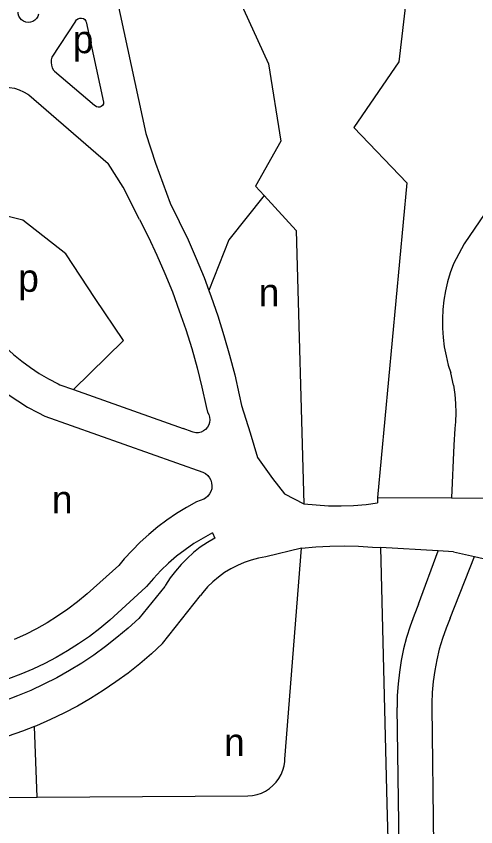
# Model space of a CAD drawing. Extents: x 159675 to 162108, y 386471 to 388472.
# Drawn here: x 160940.4 to 161006.6, y 388018 to 388134.8 of the extents above; entities that cross this region are included whole.
import ezdxf

# ---------------------------------------------------------------- set-up
doc = ezdxf.new("R2010")
doc.units = 0
doc.layers.add('BLT_Basislijn', color=7, linetype='Continuous')
doc.layers.add('BLT_Centroide', color=7, linetype='Continuous')

msp = doc.modelspace()

# ---------------------------------------------------------------- linework, layer by layer
at = {"layer": 'BLT_Basislijn'}
for p, q in [((160954.4, 388139.6), (160959.06, 388117.91)), ((160948.92, 388134.08), (160945.53, 388128.93)), ((160950.48, 388134.03), (160952.98, 388122.42)), ((160945.87, 388126.91), (160951.65, 388121.99)), ((160942.18, 388123.49), (160953.61, 388113.58)), ((161014.42, 388115.99), (161004.98, 388102)), ((160996.7, 388110.82), (160992.48, 388065.46)), ((160974.89, 388110.33), (160976.1, 388109)), ((161004.98, 388102), (161003.41, 388099.11)), ((161003.4, 388081.63), (161003.02, 388083.43)), ((160946.67, 388081.7), (160948.61, 388081.02)), ((160948.61, 388081.02), (160964.43, 388075.42)), ((160944.52, 388077.19), (160967.3, 388069.1)), ((160965.73, 388074.9), (160964.43, 388075.42)), ((161003.62, 388075.41), (161003.48, 388072.98)), ((161003.48, 388072.98), (161003.15, 388065.41)), ((160967.4, 388065.22), (160966.38, 388064.81)), ((160992.48, 388065.46), (160992.47, 388064.67)), ((160992.48, 388065.46), (161003.15, 388065.41)), ((161003.15, 388065.41), (161008.15, 388065.38)), ((160968.66, 388060.37), (160969, 388059.62)), ((160981.52, 388058.16), (160976.35, 388056.89)), ((160979.12, 388027.74), (160981.52, 388058.16)), ((160992.88, 388058.23), (160993.79, 388021.31)), ((161001.19, 388057.77), (160992.88, 388058.23)), ((160998.38, 388050.1), (161001.19, 388057.77)), ((161003.44, 388057.65), (161001.19, 388057.77)), ((161002.94, 388048.05), (161006.45, 388056.94)), ((161003.44, 388057.65), (161006.45, 388056.94)), ((161006.45, 388056.94), (161017.67, 388054.32)), ((160955.18, 388055.67), (160950.59, 388051.57)), ((160959.07, 388052.54), (160953.87, 388047.79)), ((160961.79, 388052.63), (160958.03, 388048.03)), ((160961.48, 388044.4), (160966.92, 388051.33)), ((160995.79, 387998.41), (160995.3, 388035.2)), ((161000.3, 388035.24), (161000.76, 387998.87)), ((160943.37, 388022.28), (160943, 388032.45)), ((160943.37, 388022.28), (160973.79, 388022.46))]:
    msp.add_line(p, q, dxfattribs=at)
for points in [[(160997.97, 388164.94), (160997.77, 388160.07), (160995.29, 388158.31), (160993.39, 388154.89), (160997.12, 388149.87), (160997.43, 388144.35), (160995.53, 388128.26), (160989.03, 388118.77), (160996.7, 388110.82)], [(160972.37, 388137.58), (160976.74, 388127.95), (160978.53, 388116.8), (160974.89, 388110.33)], [(160943.6, 388135.09), (160943.49, 388134.77), (160943.31, 388134.47), (160943.07, 388134.23), (160942.77, 388134.05), (160942.45, 388133.94), (160942.1, 388133.91), (160941.76, 388133.96), (160941.44, 388134.08), (160941.15, 388134.28), (160940.92, 388134.54), (160940.76, 388134.84), (160940.66, 388135.17), (160940.64, 388135.39)], [(160948.92, 388134.08), (160949.07, 388134.29), (160949.28, 388134.45), (160949.53, 388134.53), (160949.79, 388134.54), (160950.05, 388134.47), (160950.27, 388134.33), (160950.43, 388134.12), (160950.48, 388134.03)], [(160945.53, 388128.93), (160945.42, 388128.55), (160945.39, 388128.15), (160945.44, 388127.76), (160945.56, 388127.38), (160945.76, 388127.04), (160945.87, 388126.91)], [(160936.62, 388124.29), (160937.3, 388124.48), (160938, 388124.58), (160938.71, 388124.61), (160939.42, 388124.56), (160940.11, 388124.43), (160940.79, 388124.22), (160941.43, 388123.93), (160942.05, 388123.58), (160942.18, 388123.49)], [(160952.98, 388122.42), (160952.94, 388122.18), (160952.82, 388121.97), (160952.64, 388121.8), (160952.42, 388121.71), (160952.18, 388121.69), (160951.95, 388121.75), (160951.74, 388121.88), (160951.65, 388121.99)], [(160959.06, 388117.91), (160960.47, 388113.63), (160962.57, 388107.86)], [(160958.14, 388105.54), (160955.81, 388110.16), (160953.61, 388113.58)], [(160976.1, 388109), (160971.01, 388102.57), (160968.15, 388095.27)], [(160976.1, 388109), (160980.72, 388103.94), (160981.83, 388064.55)], [(160962.57, 388107.86), (160963.89, 388105.23), (160965.15, 388102.57), (160966.34, 388099.88), (160967.45, 388097.15), (160968.15, 388095.27)], [(160948.61, 388081.02), (160955.86, 388088.1), (160951.76, 388094.13), (160947.52, 388100.55), (160941.34, 388105.44), (160937.07, 388106.48), (160932.68, 388106.61), (160928.37, 388105.82), (160924.31, 388104.16), (160922.53, 388103.08), (160920.22, 388099.18)], [(160958.14, 388105.54), (160959.43, 388102.97), (160960.66, 388100.37), (160961.81, 388097.74), (160962.89, 388095.08), (160963.89, 388092.38), (160964.82, 388089.66), (160965.68, 388086.92), (160966.45, 388084.15), (160967.15, 388081.36), (160967.77, 388078.56), (160967.93, 388077.76)], [(161003.41, 388099.11), (161002.95, 388097.84), (161002.57, 388096.55), (161002.26, 388095.23), (161002.04, 388093.9), (161001.89, 388092.56), (161001.82, 388091.21), (161001.83, 388089.86), (161001.92, 388088.52), (161002.09, 388087.18), (161002.34, 388085.85), (161002.67, 388084.54), (161003.02, 388083.43)], [(160968.15, 388095.27), (160968.48, 388094.4), (160969.44, 388091.62), (160970.33, 388088.81), (160971.14, 388085.98), (160971.87, 388083.13), (160972.52, 388080.26), (160972.84, 388078.74)], [(160938.85, 388087.1), (160939.99, 388086.07), (160941.18, 388085.09), (160942.42, 388084.17), (160943.7, 388083.32), (160945.03, 388082.54), (160946.4, 388081.83), (160946.67, 388081.7)], [(160935.38, 388083.5), (160936.61, 388082.37), (160937.9, 388081.31), (160939.23, 388080.31), (160940.6, 388079.37), (160942.02, 388078.5), (160943.49, 388077.7), (160944.52, 388077.19)], [(161003.4, 388081.63), (161003.59, 388080.32), (161003.71, 388079.01), (161003.74, 388077.68), (161003.7, 388076.36), (161003.62, 388075.41)], [(160972.84, 388078.74), (160974.09, 388074.78), (160975.16, 388071.2), (160977.32, 388068.21), (160979.06, 388065.98), (160981.83, 388064.55)], [(160967.93, 388077.76), (160968.12, 388077.42), (160968.24, 388077.05), (160968.28, 388076.67), (160968.24, 388076.28), (160968.12, 388075.91), (160967.93, 388075.57), (160967.68, 388075.28), (160967.37, 388075.05), (160967.02, 388074.88), (160966.64, 388074.8), (160966.25, 388074.79), (160965.87, 388074.85), (160965.73, 388074.9)], [(160967.3, 388069.1), (160967.66, 388068.9), (160967.98, 388068.63), (160968.24, 388068.31), (160968.43, 388067.95), (160968.55, 388067.56), (160968.59, 388067.15), (160968.56, 388066.73), (160968.44, 388066.34), (160968.25, 388065.97), (160967.99, 388065.65), (160967.68, 388065.38), (160967.4, 388065.22)], [(160966.38, 388064.81), (160964.91, 388064.01), (160963.48, 388063.14), (160962.1, 388062.21), (160960.77, 388061.21), (160959.48, 388060.14), (160958.25, 388059.02), (160957.07, 388057.84), (160955.95, 388056.6), (160955.18, 388055.67)], [(160981.83, 388064.55), (160983.62, 388064.38), (160985.42, 388064.28), (160987.22, 388064.26), (160989.01, 388064.32), (160990.81, 388064.46), (160992.47, 388064.67)], [(160968.66, 388060.37), (160967.31, 388059.62), (160965.99, 388058.81), (160964.73, 388057.93), (160963.5, 388056.99), (160962.33, 388055.99), (160961.21, 388054.92), (160960.15, 388053.8), (160959.15, 388052.63), (160959.07, 388052.54)], [(160969, 388059.62), (160967.93, 388058.98), (160966.91, 388058.28), (160965.93, 388057.51), (160965.01, 388056.68), (160964.14, 388055.8), (160963.33, 388054.86), (160962.59, 388053.87), (160961.9, 388052.83), (160961.79, 388052.63)], [(160981.52, 388058.16), (160983.56, 388058.35), (160985.6, 388058.46), (160987.65, 388058.49), (160989.7, 388058.44), (160991.75, 388058.31), (160992.88, 388058.23)], [(160976.35, 388056.89), (160975.3, 388056.7), (160974.26, 388056.43), (160973.25, 388056.09), (160972.27, 388055.68), (160971.32, 388055.19), (160970.41, 388054.63), (160969.55, 388054), (160968.73, 388053.32), (160967.97, 388052.57), (160967.27, 388051.77), (160966.92, 388051.33)], [(160950.59, 388051.57), (160949.22, 388050.43), (160947.8, 388049.36), (160946.34, 388048.35), (160944.83, 388047.41), (160943.28, 388046.53), (160941.7, 388045.73), (160940.1, 388045.01)], [(160998.38, 388050.1), (160997.73, 388048.52), (160997.15, 388046.92), (160996.65, 388045.29), (160996.23, 388043.64), (160995.88, 388041.97), (160995.62, 388040.29), (160995.43, 388038.6), (160995.32, 388036.9), (160995.3, 388035.2)], [(160953.87, 388047.79), (160952.42, 388046.59), (160950.92, 388045.44), (160949.37, 388044.36), (160947.78, 388043.35), (160946.15, 388042.4), (160944.48, 388041.52), (160942.77, 388040.72), (160941.03, 388039.99), (160939.27, 388039.33), (160937.47, 388038.75), (160935.65, 388038.24), (160933.82, 388037.82), (160931.96, 388037.47), (160930.1, 388037.2), (160928.22, 388037.01), (160926.34, 388036.9), (160924.45, 388036.87), (160922.85, 388036.9)], [(160958.03, 388048.03), (160956.49, 388046.62), (160954.9, 388045.27), (160953.26, 388043.98), (160951.56, 388042.76), (160949.83, 388041.6), (160948.05, 388040.51), (160946.23, 388039.49), (160944.37, 388038.54), (160942.48, 388037.66), (160940.55, 388036.86), (160938.6, 388036.12), (160936.62, 388035.47), (160934.7, 388034.91)], [(161002.94, 388048.05), (161002.35, 388046.61), (161001.82, 388045.12), (161001.37, 388043.61), (161001, 388042.07), (161000.71, 388040.52), (161000.49, 388038.95), (161000.35, 388037.38), (161000.3, 388035.8), (161000.3, 388035.24)], [(160961.48, 388044.4), (160959.87, 388042.93), (160958.21, 388041.51), (160956.5, 388040.16), (160954.74, 388038.88), (160952.93, 388037.65), (160951.08, 388036.5), (160949.19, 388035.41), (160947.26, 388034.39), (160945.3, 388033.45), (160943.3, 388032.57), (160943, 388032.45)], [(160943, 388032.45), (160941.27, 388031.78), (160939.21, 388031.05), (160937.13, 388030.4), (160936.17, 388030.13)], [(160973.79, 388022.46), (160974.45, 388022.52), (160975.1, 388022.66), (160975.73, 388022.87), (160976.32, 388023.16), (160976.88, 388023.52), (160977.39, 388023.94), (160977.84, 388024.42), (160978.24, 388024.96), (160978.56, 388025.53), (160978.82, 388026.14), (160979, 388026.78), (160979.1, 388027.43), (160979.12, 388027.74)], [(160880.49, 388018.89), (160881.9, 388018.8), (160886.82, 388021.94), (160943.37, 388022.28)], [(160993.79, 388021.31), (160994.27, 388004.27), (160994.09, 388001.92)]]:
    msp.add_lwpolyline(points, dxfattribs=at)

# ---------------------------------------------------------------- texts
at = {"layer": 'BLT_Centroide'}
for s, p in [('p', (160948.53, 388129.49)), ('p', (160940.66, 388095.1)), ('n', (160975.34, 388093.02)), ('n', (160945.52, 388063.18)), ('n', (160970.34, 388028.2))]:
    msp.add_text(s, height=4, dxfattribs=at).set_placement(p)

doc.saveas('drawing.dxf')
